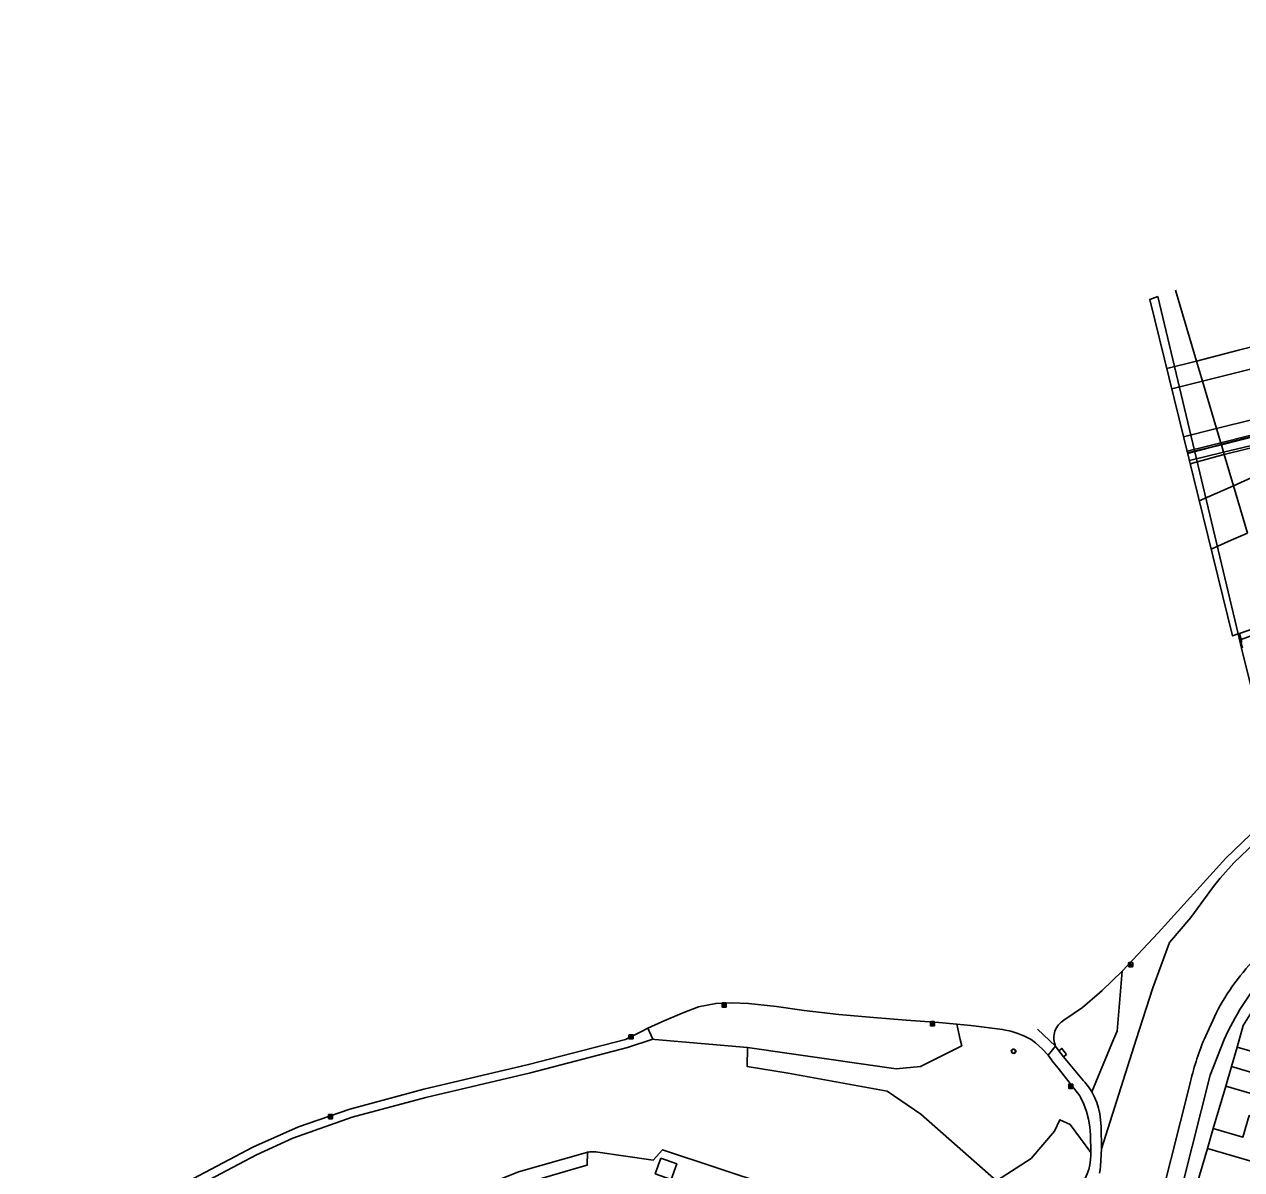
# Model space of a CAD drawing. Extents: x 158474 to 159560, y 388525 to 389605.
# Drawn here: x 158551.7 to 158838.9, y 389219.3 to 389489.5 of the extents above; entities that cross this region are included whole.
import ezdxf

# ---------------------------------------------------------------- set-up
doc = ezdxf.new("R2010")
doc.units = 0
for name, color, linetype in [('IMGEO_Berm_groen', 7, 'Continuous'), ('IMGEO_Boom', 7, 'Continuous'), ('IMGEO_Dek', 7, 'Continuous'), ('IMGEO_Fietspad_gesloten', 7, 'Continuous'), ('IMGEO_Geluidsscherm', 7, 'Continuous'), ('IMGEO_Grasland_overig', 7, 'Continuous'), ('IMGEO_Greppel_droge_sloot', 7, 'Continuous'), ('IMGEO_Lichtpunt', 7, 'Continuous'), ('IMGEO_Loofbos', 7, 'Continuous'), ('IMGEO_Muur', 7, 'Continuous'), ('IMGEO_Pand', 7, 'Continuous'), ('IMGEO_Rijbaan_autosnelweg', 7, 'Continuous'), ('IMGEO_Waterloop', 7, 'Continuous')]:
    doc.layers.add(name, color=color, linetype=linetype)

msp = doc.modelspace()

# ---------------------------------------------------------------- linework, layer by layer
at = {"layer": 'IMGEO_Berm_groen'}
for points in [[(158829.68, 389405.27), (158828.26, 389410.04)], [(158834.65, 389388.51), (158840.91, 389390.03), (158856.38, 389393.98), (158870.15, 389397.43), (158874.34, 389398.5), (158874.39, 389398.35), (158865.83, 389395.83), (158850.14, 389391.75), (158834.81, 389387.96)], [(158833.99, 389390.75), (158832.99, 389394.09)], [(158834.65, 389388.51), (158834.13, 389390.27)], [(158834.81, 389387.96), (158833.3, 389387.59), (158826.79, 389385.77)], [(158836.99, 389380.63), (158834.81, 389387.96)], [(158838.44, 389345.78), (158846.5, 389348.57)]]:
    msp.add_lwpolyline(points, dxfattribs=at)
at = {"layer": 'IMGEO_Boom'}
for centre in [(158785.06, 389247.24), (158785.15, 389247.19)]:
    msp.add_circle(centre, 0.489, dxfattribs=at)
at = {"layer": 'IMGEO_Dek'}
msp.add_lwpolyline([(158819.17, 389425.27), (158817.22, 389424.58), (158836.79, 389345.21), (158838.06, 389345.65)], close=True, dxfattribs=at)
at = {"layer": 'IMGEO_Fietspad_gesloten'}
for points in [[(158836.79, 389345.21), (158838.06, 389345.65)], [(158810.69, 389266.09), (158819.21, 389275.12), (158835.18, 389292.8), (158842.93, 389300.27), (158845.14, 389302.25), (158849.52, 389305.67), (158854.19, 389308.68)], [(158795.03, 389248.44), (158794.89, 389248.76), (158794.77, 389249.17), (158794.67, 389249.58), (158794.62, 389250), (158794.6, 389250.31), (158794.61, 389250.73), (158794.66, 389251.15), (158794.74, 389251.57), (158794.87, 389251.97), (158795.02, 389252.37), (158795.22, 389252.75), (158795.44, 389253.1), (158795.7, 389253.44), (158795.99, 389253.76), (158796.3, 389254.04), (158796.64, 389254.3), (158796.99, 389254.53), (158801.33, 389257.56), (158805.38, 389260.96), (158806.01, 389261.55), (158810.69, 389266.09)], [(158698.85, 389252.64), (158702.08, 389254.15), (158706.88, 389256.23), (158710.75, 389257.72), (158714.83, 389258.49), (158718.75, 389258.6), (158722.59, 389258.46), (158729.16, 389257.77), (158735.7, 389256.86), (158743.84, 389255.85), (158752.04, 389255.17), (158759.77, 389254.51), (158767.5, 389254), (158771.73, 389253.58)], [(158561.23, 389200.64), (158570.94, 389205.68), (158588.83, 389215.74), (158605.59, 389224.58), (158616.37, 389229.39), (158628.47, 389233.58), (158645.93, 389238.25), (158670.68, 389244.05), (158693.51, 389250), (158697.31, 389251.91), (158698.85, 389252.64)], [(158771.73, 389253.58), (158775.01, 389253.25), (158782.51, 389252.34), (158782.78, 389252.3), (158784.46, 389251.94), (158786.1, 389251.44), (158787.69, 389250.79), (158789.22, 389250), (158790.31, 389249.16), (158791.83, 389247.78), (158793.23, 389246.28)], [(158795.03, 389248.44), (158790.75, 389252.41)], [(158793.23, 389246.28), (158795.03, 389248.44)], [(158793.23, 389246.28), (158794.48, 389244.66), (158795.62, 389243.23), (158800.75, 389236.72), (158800.91, 389236.42), (158801.69, 389234.74), (158802.31, 389232.99), (158802.78, 389231.2), (158803.08, 389229.37), (158803.23, 389227.52), (158803.36, 389223.35)], [(158795.79, 389247.35), (158795.03, 389248.44)], [(158796.87, 389245.9), (158795.79, 389247.35)], [(158803.54, 389237.63), (158802.78, 389238.8), (158801.93, 389239.89), (158801.6, 389240.27), (158796.87, 389245.9)], [(158805.83, 389224.16), (158805.74, 389229.42), (158805.61, 389231.05), (158805.44, 389232.43), (158805.14, 389233.79), (158804.72, 389235.12), (158804.18, 389236.41), (158803.54, 389237.63)], [(158803.36, 389223.35), (158803.36, 389222.69), (158803.29, 389221.56), (158803.11, 389220.44), (158802.83, 389219.34), (158802.46, 389218.27), (158802, 389217.23), (158801.44, 389216.25), (158800.8, 389215.31), (158800.08, 389214.44), (158797.9, 389212.19), (158797.27, 389211.62), (158796.7, 389211), (158796.18, 389210.34), (158795.73, 389209.62), (158795.34, 389208.88), (158795.02, 389208.1), (158794.77, 389207.29), (158794.59, 389206.47), (158794.49, 389205.63), (158794.46, 389204.78), (158794.51, 389203.94), (158794.59, 389203.31), (158794.96, 389202.24)], [(158805.34, 389218.42), (158805.5, 389219.35), (158805.58, 389220.11), (158805.83, 389224.16)]]:
    msp.add_lwpolyline(points, dxfattribs=at)
at = {"layer": 'IMGEO_Geluidsscherm'}
for points in [[(158877.81, 389401.34), (158872.2, 389399.91), (158864, 389397.87), (158855.84, 389395.79), (158847.65, 389393.77), (158839.47, 389391.73), (158834.1, 389390.37)], [(158834.1, 389390.37), (158831.32, 389389.67), (158826.15, 389388.36)]]:
    msp.add_lwpolyline(points, dxfattribs=at)
at = {"layer": 'IMGEO_Grasland_overig'}
for points in [[(158826.6, 389386.55), (158834.65, 389388.51)], [(158834.81, 389387.96), (158834.65, 389388.51)], [(158837.86, 389248.21), (158839.3, 389253.26), (158842.04, 389257.68)], [(158834.79, 389250), (158831.52, 389241.54), (158822.98, 389207.95), (158821.47, 389201.57)], [(158832.21, 389229.02), (158835.17, 389238.97)], [(158830.83, 389224.29), (158824.34, 389202.24), (158824.18, 389199.85), (158825.93, 389195.03)]]:
    msp.add_lwpolyline(points, dxfattribs=at)
msp.add_arc((158889.49, 389225.65), 59.87, 138.6004, 156.0021, dxfattribs=at)
at = {"layer": 'IMGEO_Greppel_droge_sloot'}
for points in [[(158684.61, 389223.4), (158684.13, 389223.28), (158668.27, 389218.8), (158608.65, 389194.82), (158598.93, 389190.48), (158572.18, 389177.89), (158551.72, 389168.84)], [(158684.61, 389223.4), (158684.54, 389220.36), (158682.55, 389219.78), (158669.67, 389215.98)]]:
    msp.add_lwpolyline(points, dxfattribs=at)
at = {"layer": 'IMGEO_Lichtpunt'}
for p, q in [((158812.23, 389268.05), (158812.23, 389267.24)), ((158812.23, 389268.05), (158812.23, 389267.24)), ((158813.13, 389268.14), (158812.33, 389268.14)), ((158813.13, 389268.14), (158812.33, 389268.14)), ((158812.33, 389267.15), (158813.13, 389267.15)), ((158812.33, 389267.15), (158813.13, 389267.15)), ((158813.23, 389267.24), (158813.23, 389268.05)), ((158813.23, 389267.24), (158813.23, 389268.05)), ((158716.32, 389258.52), (158716.32, 389257.71)), ((158716.32, 389258.52), (158716.32, 389257.71)), ((158717.22, 389258.61), (158716.41, 389258.61)), ((158717.22, 389258.61), (158716.41, 389258.61)), ((158716.41, 389257.62), (158717.22, 389257.62)), ((158716.41, 389257.62), (158717.22, 389257.62)), ((158717.31, 389257.71), (158717.31, 389258.52)), ((158717.31, 389257.71), (158717.31, 389258.52)), ((158765.47, 389254.11), (158765.47, 389253.3)), ((158765.47, 389254.11), (158765.47, 389253.3)), ((158766.37, 389254.2), (158765.57, 389254.2)), ((158766.37, 389254.2), (158765.57, 389254.2)), ((158765.57, 389253.2), (158766.37, 389253.2)), ((158765.57, 389253.2), (158766.37, 389253.2)), ((158766.47, 389253.3), (158766.47, 389254.11)), ((158766.47, 389253.3), (158766.47, 389254.11)), ((158694.37, 389251.01), (158694.37, 389250.2)), ((158694.37, 389251.01), (158694.37, 389250.2)), ((158695.27, 389251.11), (158694.47, 389251.11)), ((158695.27, 389251.11), (158694.47, 389251.11)), ((158694.47, 389250.11), (158695.27, 389250.11)), ((158694.47, 389250.11), (158695.27, 389250.11)), ((158695.37, 389250.2), (158695.37, 389251.01)), ((158695.37, 389250.2), (158695.37, 389251.01)), ((158798.11, 389239.36), (158798.11, 389238.55)), ((158798.11, 389239.36), (158798.11, 389238.55)), ((158799.01, 389239.45), (158798.2, 389239.45)), ((158799.01, 389239.45), (158798.2, 389239.45)), ((158798.2, 389238.46), (158799.01, 389238.46)), ((158798.2, 389238.46), (158799.01, 389238.46)), ((158799.1, 389238.55), (158799.1, 389239.36)), ((158799.1, 389238.55), (158799.1, 389239.36)), ((158623.46, 389232.21), (158623.46, 389231.41)), ((158623.46, 389232.21), (158623.46, 389231.41)), ((158624.36, 389232.31), (158623.55, 389232.31)), ((158624.36, 389232.31), (158623.55, 389232.31)), ((158624.45, 389231.41), (158624.45, 389232.21)), ((158624.45, 389231.41), (158624.45, 389232.21)), ((158623.55, 389231.31), (158624.36, 389231.31)), ((158623.55, 389231.31), (158624.36, 389231.31))]:
    msp.add_line(p, q, dxfattribs=at)
for points in [[(158812.61, 389267.71), (158812.64, 389267.68), (158812.46, 389267.42), (158812.42, 389267.45), (158812.61, 389267.71)], [(158812.71, 389267.66), (158812.75, 389267.66), (158812.75, 389267.34), (158812.71, 389267.34), (158812.71, 389267.66)], [(158812.82, 389267.68), (158812.86, 389267.71), (158813.04, 389267.45), (158813, 389267.42), (158812.82, 389267.68)], [(158716.69, 389258.18), (158716.73, 389258.15), (158716.54, 389257.89), (158716.5, 389257.92), (158716.69, 389258.18)], [(158716.79, 389258.13), (158716.84, 389258.13), (158716.84, 389257.81), (158716.79, 389257.81), (158716.79, 389258.13)], [(158716.9, 389258.15), (158716.94, 389258.18), (158717.13, 389257.92), (158717.09, 389257.89), (158716.9, 389258.15)], [(158765.85, 389253.77), (158765.88, 389253.74), (158765.7, 389253.48), (158765.66, 389253.51), (158765.85, 389253.77)], [(158765.95, 389253.72), (158765.99, 389253.72), (158765.99, 389253.4), (158765.95, 389253.4), (158765.95, 389253.72)], [(158766.06, 389253.74), (158766.1, 389253.77), (158766.28, 389253.51), (158766.24, 389253.48), (158766.06, 389253.74)], [(158694.75, 389250.67), (158694.78, 389250.65), (158694.6, 389250.38), (158694.56, 389250.41), (158694.75, 389250.67)], [(158694.85, 389250.63), (158694.9, 389250.63), (158694.9, 389250.3), (158694.85, 389250.3), (158694.85, 389250.63)], [(158694.96, 389250.65), (158695, 389250.67), (158695.18, 389250.41), (158695.14, 389250.38), (158694.96, 389250.65)], [(158798.48, 389239.02), (158798.52, 389238.99), (158798.33, 389238.73), (158798.29, 389238.76), (158798.48, 389239.02)], [(158798.58, 389238.97), (158798.63, 389238.97), (158798.63, 389238.65), (158798.58, 389238.65), (158798.58, 389238.97)], [(158798.69, 389238.99), (158798.73, 389239.02), (158798.92, 389238.76), (158798.88, 389238.73), (158798.69, 389238.99)], [(158623.83, 389231.88), (158623.87, 389231.85), (158623.68, 389231.59), (158623.64, 389231.61), (158623.83, 389231.88)], [(158623.93, 389231.83), (158623.98, 389231.83), (158623.98, 389231.51), (158623.93, 389231.51), (158623.93, 389231.83)], [(158624.04, 389231.85), (158624.08, 389231.88), (158624.27, 389231.61), (158624.23, 389231.59), (158624.04, 389231.85)]]:
    msp.add_lwpolyline(points, dxfattribs=at)
for centre in [(158812.73, 389267.85), (158716.82, 389258.32), (158765.97, 389253.9), (158694.87, 389250.81), (158798.61, 389239.16), (158623.96, 389232.01)]:
    msp.add_circle(centre, 0.0994, dxfattribs=at)
for centre, start, end in [((158812.33, 389268.05), 90, 180), ((158812.33, 389268.05), 90, 180), ((158812.33, 389267.24), 180, 270), ((158812.33, 389267.24), 180, 270), ((158813.13, 389268.05), 0, 90), ((158813.13, 389268.05), 0, 90), ((158813.13, 389267.24), 270, 0), ((158813.13, 389267.24), 270, 360), ((158716.41, 389258.52), 90, 180), ((158716.41, 389258.52), 90, 180), ((158716.41, 389257.71), 180, 270), ((158716.41, 389257.71), 180, 270), ((158717.22, 389258.52), 0, 90), ((158717.22, 389258.52), 0, 90), ((158717.22, 389257.71), 270, 0), ((158717.22, 389257.71), 270, 360), ((158765.57, 389254.11), 90, 180), ((158765.57, 389254.11), 90, 180), ((158765.57, 389253.3), 180, 270), ((158765.57, 389253.3), 180, 270), ((158766.37, 389254.11), 0, 90), ((158766.37, 389254.11), 0, 90), ((158766.37, 389253.3), 270, 0), ((158766.37, 389253.3), 270, 360), ((158694.47, 389251.01), 90, 180), ((158694.47, 389251.01), 90, 180), ((158694.47, 389250.2), 180, 270), ((158694.47, 389250.2), 180, 270), ((158695.27, 389251.01), 0, 90), ((158695.27, 389251.01), 0, 90), ((158695.27, 389250.2), 270, 0), ((158695.27, 389250.2), 270, 360), ((158798.2, 389239.36), 90, 180), ((158798.2, 389239.36), 90, 180), ((158798.2, 389238.55), 180, 270), ((158798.2, 389238.55), 180, 270), ((158799.01, 389239.36), 0, 90), ((158799.01, 389239.36), 0, 90), ((158799.01, 389238.55), 270, 0), ((158799.01, 389238.55), 270, 360), ((158623.55, 389232.21), 90, 180), ((158623.55, 389232.21), 90, 180), ((158623.55, 389231.41), 180, 270), ((158623.55, 389231.41), 180, 270), ((158624.36, 389232.21), 0, 90), ((158624.36, 389232.21), 0, 90), ((158624.36, 389231.41), 270, 0), ((158624.36, 389231.41), 270, 360)]:
    msp.add_arc(centre, 0.0946, start, end, dxfattribs=at)
at = {"layer": 'IMGEO_Loofbos'}
for points in [[(158842.12, 389296.45), (158837.09, 389291.7), (158833.85, 389288.04), (158832.3, 389286.08), (158826.9, 389278.78), (158821.86, 389272.88), (158817.95, 389262.18), (158814.06, 389250), (158805.83, 389224.16)], [(158803.54, 389237.63), (158808.71, 389250), (158809.51, 389251.92), (158810.69, 389266.09)], [(158832.88, 389256.18), (158830.05, 389250)], [(158700, 389250.04), (158698.85, 389252.64)], [(158722.36, 389248.11), (158732.69, 389246.62), (158757.37, 389243.07), (158763.17, 389243.64), (158772.86, 389248.5), (158772.53, 389250), (158771.73, 389253.58)], [(158700, 389250.04), (158694.01, 389248.07), (158671.17, 389242.11), (158646.43, 389236.31), (158629.07, 389231.66), (158615.09, 389226.71), (158606.47, 389222.79), (158589.79, 389213.99)], [(158722.36, 389248.11), (158700.48, 389250), (158700, 389250.04)], [(158781.05, 389216.63), (158763.2, 389232.41), (158755.31, 389237.83), (158731.89, 389242.03), (158722.29, 389243.64), (158722.36, 389248.11)], [(158796.87, 389245.9), (158797.59, 389246.47), (158796.52, 389247.9), (158795.79, 389247.35)], [(158826.68, 389239.38), (158817.79, 389204.17), (158819.09, 389200.98), (158819.68, 389199.1)], [(158803.36, 389223.35), (158798.43, 389229.93), (158796.03, 389231.04), (158794.78, 389228.33), (158789.25, 389221.93), (158781.05, 389216.63)], [(158766.03, 389189.36), (158767.48, 389191.78), (158727.9, 389215.5), (158702.3, 389223.99), (158700.09, 389221.53), (158687, 389223.41)]]:
    msp.add_lwpolyline(points, dxfattribs=at)
for centre, radius, start, end in [((158880.42, 389231.78), 53.43, 134.7796, 152.83), ((158897.19, 389222.88), 72.42, 158.004, 166.8246), ((158685.81, 389217.45), 6.06, 96.7689, 101.43), ((158685.84, 389217.23), 6.29, 79.3889, 96.8209)]:
    msp.add_arc(centre, radius, start, end, dxfattribs=at)
at = {"layer": 'IMGEO_Muur'}
for points in [[(158834.13, 389390.27), (158847.16, 389393.54), (158861.05, 389396.95), (158870.47, 389399.31), (158873.14, 389399.91), (158878, 389401.08), (158877.86, 389401.49), (158873.05, 389400.41), (158870.35, 389399.8), (158860.93, 389397.43), (158847.04, 389394.02), (158833.99, 389390.75)], [(158833.99, 389390.75), (158830.82, 389389.96), (158826.05, 389388.75)], [(158826.17, 389388.26), (158830.95, 389389.47), (158834.13, 389390.27)], [(158834.13, 389390.27), (158833.99, 389390.75)], [(158838.06, 389345.65), (158838.28, 389345.72), (158838.44, 389345.78)], [(158843.62, 389323.34), (158838.9, 389342.29), (158838.06, 389345.65)], [(158838.28, 389345.72), (158838.63, 389344.32)], [(158838.44, 389345.78), (158838.79, 389344.38)], [(158838.63, 389344.32), (158838.79, 389343.66)], [(158838.79, 389344.38), (158838.96, 389343.72)], [(158838.79, 389343.66), (158839.12, 389342.37)]]:
    msp.add_lwpolyline(points, dxfattribs=at)
at = {"layer": 'IMGEO_Pand'}
for points in [[(158837.86, 389248.21), (158848.52, 389245.1), (158849.95, 389250), (158850.56, 389252.1)], [(158836.53, 389243.64), (158837.86, 389248.21)], [(158835.17, 389238.97), (158836.53, 389243.64)], [(158863.14, 389235.74), (158836.53, 389243.64)], [(158844.31, 389230.94), (158845.76, 389235.89), (158835.17, 389238.97)], [(158832.21, 389229.02), (158839.23, 389226.97), (158840.71, 389232.04), (158844.31, 389230.94)], [(158830.83, 389224.29), (158832.21, 389229.02)], [(158847.63, 389219.39), (158830.83, 389224.29)], [(158701.85, 389221.98), (158700.57, 389218.3), (158704.35, 389216.98), (158705.63, 389220.65), (158701.85, 389221.98)]]:
    msp.add_lwpolyline(points, dxfattribs=at)
at = {"layer": 'IMGEO_Rijbaan_autosnelweg'}
for points in [[(158828.26, 389410.04), (158838.21, 389412.57), (158866.82, 389419.86), (158896.46, 389427.49), (158926.9, 389435.21), (158946.04, 389439.97), (158958.93, 389443.4), (158988.86, 389450.83), (159024.09, 389459.54), (159071.3, 389471.28), (159106.18, 389479.72), (159129.78, 389485.45), (159146.62, 389489.46)], [(158829.68, 389405.27), (158837.82, 389407.3), (158861.97, 389413.28), (158886.15, 389419.27), (158912.95, 389425.94), (158941.58, 389432.89), (158969.83, 389439.8), (159002.12, 389447.57), (159032.86, 389455), (159065.15, 389462.66), (159097.06, 389470.3), (159130.07, 389477.88), (159149.26, 389482.42)], [(158828.26, 389410.04), (158823.31, 389426.73), (158823.3, 389426.75)], [(158926.81, 389416.64), (158926.79, 389415.91), (158903.07, 389407.1), (158880.22, 389398.36), (158862.46, 389391.42), (158842.88, 389383.24), (158836.99, 389380.63)], [(158821.24, 389408.25), (158828.26, 389410.04)], [(158829.68, 389405.27), (158822.43, 389403.46)], [(158832.99, 389394.09), (158829.68, 389405.27)], [(158832.99, 389394.09), (158841.54, 389396.22), (158864.71, 389402.09)], [(158825.21, 389392.15), (158832.99, 389394.09)], [(158828.93, 389377.07), (158836.99, 389380.63)], [(158840.31, 389369.42), (158836.99, 389380.63)], [(158840.31, 389369.42), (158836.44, 389367.76), (158831.76, 389365.62)]]:
    msp.add_lwpolyline(points, dxfattribs=at)
at = {"layer": 'IMGEO_Waterloop'}
msp.add_lwpolyline([(158858.26, 389351.51), (158838.79, 389344.38)], dxfattribs=at)

doc.saveas('drawing.dxf')
